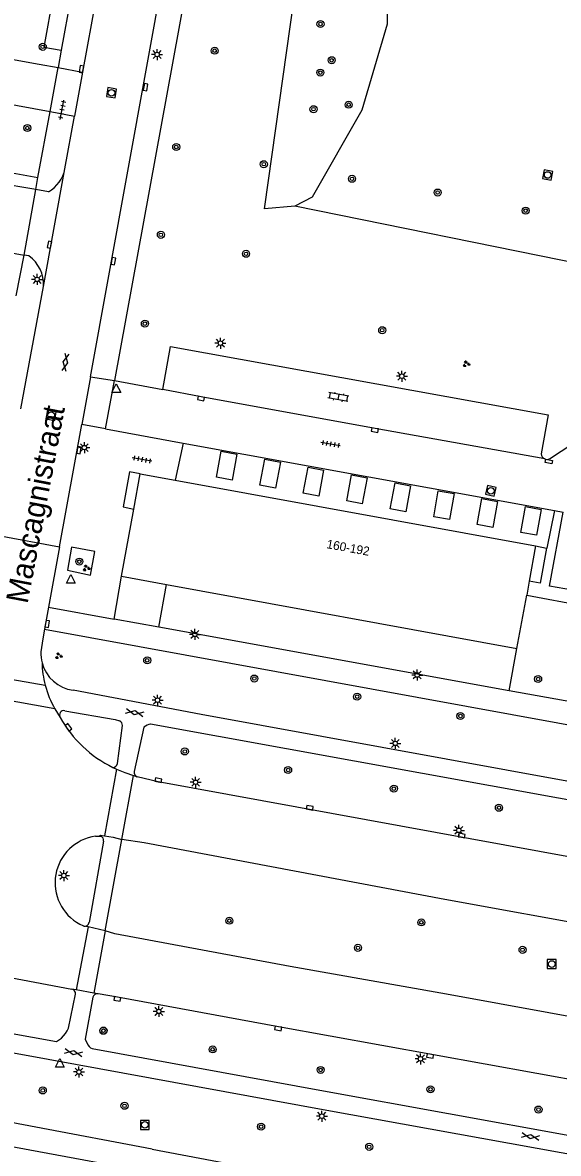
# Model space of a CAD drawing. Extents: x 132999 to 136000, y 398499 to 400501.
# Drawn here: x 133090.2 to 133150.9, y 399405.6 to 399533.7 of the extents above; entities that cross this region are included whole.
import ezdxf

# ---------------------------------------------------------------- set-up
doc = ezdxf.new("R2010")
doc.units = 0
for name, color, linetype in [('gg-afsc-erfafscheiding', 7, 'Continuous'), ('gg-anno-huisnummerreeks BGT', 7, 'Continuous'), ('gg-anno-openbare ruimte label', 7, 'Continuous'), ('gg-bbg-bijgebouw', 7, 'Continuous'), ('gg-bbg-hoofdgebouw', 7, 'Continuous'), ('gg-knt-trap', 7, 'Continuous'), ('gg-knt-verharding', 7, 'Continuous'), ('gg-knt-verharding nz', 7, 'Continuous'), ('gt-grn-groengrens', 7, 'Continuous'), ('gt-grn-groenlijn', 7, 'Continuous'), ('gt-grn-weggrens', 7, 'Continuous'), ('gt-grn-weggrens revisie', 7, 'Continuous'), ('gt-symb-boom', 7, 'Continuous'), ('gt-symb-gesloten verharding', 7, 'Continuous'), ('gt-symb-groenvak', 7, 'Continuous'), ('gt-symb-klinker verharding', 7, 'Continuous'), ('gt-symb-kolk', 7, 'Continuous'), ('gt-symb-kolk center center', 7, 'Continuous'), ('gt-symb-lichtmast', 7, 'Continuous'), ('gt-symb-rioolschacht', 7, 'Continuous'), ('gt-symb-tegel verharding', 7, 'Continuous'), ('gt-symb-waterafsluiter', 7, 'Continuous')]:
    doc.layers.add(name, color=color, linetype=linetype)

# ---------------------------------------------------------------- blocks, each defined once
blk = doc.blocks.new('gt0-BOOM')
at = {"layer": 'gt-symb-boom'}
for radius in [0.4, 0.2]:
    blk.add_circle((0, 0), radius, dxfattribs=at)
blk = doc.blocks.new('gt0-RS')
at = {"layer": 'gt-symb-rioolschacht'}
blk.add_lwpolyline([(-0.5, -0.5), (0.5, -0.5), (0.5, 0.5), (-0.5, 0.5)], close=True, dxfattribs=at)
blk.add_circle((0, 0), 0.375, dxfattribs=at)
blk = doc.blocks.new('gt0-KOLKCC')
at = {"layer": 'gt-symb-kolk center center'}
blk.add_lwpolyline([(-0.38, 0.2), (0.38, 0.2), (0.38, -0.2), (-0.38, -0.2)], close=True, dxfattribs=at)
blk = doc.blocks.new('gt0-GESVH1')
at = {"layer": 'gt-symb-gesloten verharding'}
for p, q in [((-0.99, -0.26), (0.01, 0.24)), ((0.01, -0.26), (-0.99, 0.24)), ((0.01, 0.24), (1.01, -0.26)), ((1.01, 0.24), (0.01, -0.26))]:
    blk.add_line(p, q, dxfattribs=at)
blk = doc.blocks.new('gt0-LMAST')
at = {"layer": 'gt-symb-lichtmast'}
for p, q in [((-0.18, 0.17), (-0.45, 0.44)), ((-0.01, 0.25), (-0.01, 0.62)), ((0.17, 0.17), (0.44, 0.44)), ((-0.26, 0), (-0.63, 0)), ((-0.18, -0.18), (-0.45, -0.45)), ((-0.01, -0.25), (-0.01, -0.63)), ((0.44, -0.45), (0.17, -0.18)), ((0.24, 0), (0.62, 0))]:
    blk.add_line(p, q, dxfattribs=at)
blk.add_circle((-0.01, 0), 0.25, dxfattribs=at)
blk = doc.blocks.new('gt0-GRVAK')
at = {"layer": 'gt-symb-groenvak'}
for p, q in [((-0.11, 0.19), (-0.23, 0.24)), ((-0.18, 0.15), (0.09, 0.15)), ((-0.09, 0.21), (-0.16, 0.32)), ((-0.05, 0.21), (-0.05, 0.39)), ((0, 0.21), (0.06, 0.32)), ((0.01, 0.19), (0.13, 0.24)), ((0.26, -0.05), (0.2, 0.06)), ((0.3, -0.05), (0.3, 0.13)), ((0.35, -0.05), (0.41, 0.06)), ((-0.24, -0.23), (-0.36, -0.18)), ((-0.32, -0.26), (-0.05, -0.26)), ((-0.23, -0.21), (-0.29, -0.09)), ((-0.18, -0.2), (-0.18, -0.02)), ((-0.14, -0.21), (-0.07, -0.09)), ((-0.12, -0.23), (0, -0.18)), ((0.24, -0.07), (0.12, -0.02)), ((0.17, -0.11), (0.44, -0.11)), ((0.37, -0.07), (0.49, -0.02))]:
    blk.add_line(p, q, dxfattribs=at)
blk = doc.blocks.new('gt0-KOLK')
at = {"layer": 'gt-symb-kolk'}
blk.add_lwpolyline([(0, 0), (0.37, 0), (0.37, 0.4), (-0.38, 0.4), (-0.38, 0), (0, 0)], dxfattribs=at)
blk = doc.blocks.new('gt0-TEG1')
at = {"layer": 'gt-symb-tegel verharding'}
for p, q in [((-1.12, 0), (1.12, 0)), ((-0.9, -0.25), (-0.9, 0.25)), ((-0.45, -0.25), (-0.45, 0.25)), ((0, -0.25), (0, 0.25)), ((0.45, -0.25), (0.45, 0.25)), ((0.9, -0.25), (0.9, 0.25))]:
    blk.add_line(p, q, dxfattribs=at)
blk = doc.blocks.new('gt0-KL1')
at = {"layer": 'gt-symb-klinker verharding'}
for p, q in [((-1.15, 0.3), (1.15, 0.3)), ((-1, -0.3), (-1, 0.3)), ((-0.5, 0.3), (-0.5, 0.45)), ((0, -0.3), (0, 0.3)), ((0.5, 0.3), (0.5, 0.45)), ((1, -0.3), (1, 0.3)), ((-1.15, -0.3), (1.15, -0.3)), ((-0.5, -0.45), (-0.5, -0.3)), ((0.5, -0.45), (0.5, -0.3))]:
    blk.add_line(p, q, dxfattribs=at)
blk = doc.blocks.new('gt0-WAFSL')
at = {"layer": 'gt-symb-waterafsluiter'}
for p, q in [((-0.5, -0.33), (0, 0.67)), ((0, 0.67), (0.5, -0.33)), ((0.5, -0.33), (-0.5, -0.33))]:
    blk.add_line(p, q, dxfattribs=at)

msp = doc.modelspace()

# ---------------------------------------------------------------- linework, layer by layer
at = {"layer": 'gg-afsc-erfafscheiding'}
for p, q in [((133105.61, 399465.18), (133106.49, 399470.02)), ((133145.3, 399457.98), (133146.18, 399462.77)), ((133140.78, 399396.72), (133077.97, 399408.34))]:
    msp.add_line(p, q, dxfattribs=at)
at = {"layer": 'gg-bbg-bijgebouw'}
for points in [[(133113.93, 399481.84), (133112.14, 399482.17), (133112.68, 399485.12), (133114.47, 399484.79), (133113.93, 399481.84)], [(133118.84, 399480.94), (133117.05, 399481.28), (133117.61, 399484.23), (133119.39, 399483.89), (133118.84, 399480.94)], [(133123.73, 399480.04), (133121.96, 399480.38), (133122.52, 399483.32), (133124.28, 399482.99), (133123.73, 399480.04)], [(133128.66, 399479.15), (133126.9, 399479.48), (133127.46, 399482.43), (133129.22, 399482.09), (133128.66, 399479.15)], [(133133.58, 399478.25), (133131.81, 399478.58), (133132.37, 399481.53), (133134.13, 399481.2), (133133.58, 399478.25)], [(133138.54, 399477.38), (133136.76, 399477.69), (133137.27, 399480.64), (133139.06, 399480.33), (133138.54, 399477.38)], [(133143.44, 399476.48), (133141.69, 399476.8), (133142.22, 399479.75), (133143.98, 399479.43), (133143.44, 399476.48)], [(133148.39, 399475.59), (133146.63, 399475.91), (133147.15, 399478.84), (133148.91, 399478.52), (133148.39, 399475.59)]]:
    msp.add_lwpolyline(points, dxfattribs=at)
at = {"layer": 'gg-bbg-hoofdgebouw'}
for p, q in [((133102.79, 399478.57), (133103.52, 399482.55)), ((133103.52, 399482.55), (133107.47, 399481.83)), ((133107.47, 399481.83), (133148.3, 399474.38)), ((133101.4, 399470.95), (133102.79, 399478.57)), ((133148.3, 399474.38), (133147.57, 399470.39)), ((133101.4, 399470.95), (133106.49, 399470.02)), ((133147.57, 399470.39), (133147.29, 399468.82)), ((133106.49, 399470.02), (133146.18, 399462.77)), ((133146.18, 399462.77), (133147.29, 399468.82))]:
    msp.add_line(p, q, dxfattribs=at)
at = {"layer": 'gg-knt-trap'}
msp.add_line((133148.3, 399474.38), (133149.53, 399474.15), dxfattribs=at)
for points in [[(133103.52, 399482.55), (133102.29, 399482.77), (133101.56, 399478.8), (133102.79, 399478.57)], [(133149.53, 399474.15), (133148.8, 399470.17), (133147.57, 399470.39)]]:
    msp.add_lwpolyline(points, dxfattribs=at)
at = {"layer": 'gg-knt-verharding'}
for p, q in [((133113.62, 399564.45), (133100.59, 399493.13)), ((133096.55, 399541.46), (133094.56, 399530.56)), ((133099.53, 399542.03), (133096.98, 399528.07)), ((133094.56, 399530.56), (133094.2, 399528.58)), ((133093.29, 399523.6), (133094.2, 399528.58)), ((133096.98, 399528.07), (133096.07, 399523.09)), ((133091.92, 399516.14), (133093.29, 399523.6)), ((133094.98, 399517.11), (133096.07, 399523.09)), ((133077, 399518.77), (133091.92, 399516.14)), ((133092.55, 399503.8), (133094.98, 399517.11)), ((133093.12, 399514.51), (133091.68, 399514.76)), ((133088.53, 399507.69), (133090.36, 399507.35)), ((133089.46, 399502.72), (133090.36, 399507.35)), ((133090.9, 399507.25), (133090.36, 399507.35)), ((133089.97, 399489.92), (133092.55, 399503.8)), ((133097.89, 399493.56), (133096.91, 399488.16)), ((133099.58, 399487.65), (133100.59, 399493.13)), ((133100.59, 399493.13), (133106.06, 399492.1)), ((133094.35, 399474.27), (133096.91, 399488.16)), ((133099.58, 399487.65), (133108.37, 399486.05)), ((133108.37, 399486.05), (133107.47, 399481.83)), ((133108.37, 399486.05), (133150.42, 399478.41)), ((133150.42, 399478.41), (133151.41, 399478.23)), ((133094.35, 399474.27), (133093.11, 399467.44)), ((133100.56, 399466.09), (133101.4, 399470.95)), ((133147.29, 399468.82), (133158.27, 399466.77)), ((133093.11, 399467.44), (133092.67, 399464.96)), ((133105.61, 399465.18), (133100.56, 399466.09)), ((133145.3, 399457.98), (133105.61, 399465.18)), ((133156.26, 399455.99), (133145.3, 399457.98)), ((133100.94, 399449.72), (133101.5, 399454.03)), ((133103.93, 399453.84), (133102.83, 399448.83)), ((133099.36, 399440.93), (133097.71, 399431.72)), ((133098.43, 399441.49), (133099, 399441.51)), ((133099.55, 399430.79), (133101.44, 399441.11)), ((133097.11, 399431.32), (133096.65, 399431.53)), ((133097.12, 399431.32), (133097.11, 399431.32)), ((133069.28, 399429.05), (133095.77, 399424.18)), ((133095.38, 399419.74), (133096.18, 399423.59)), ((133098.15, 399423.24), (133097.29, 399418.51))]:
    msp.add_line(p, q, dxfattribs=at)
for points in [[(133097.89, 399493.56), (133108.43, 399551.64), (133107.46, 399554.15), (133107.43, 399554.39)], [(133022.72, 399536.48), (133028.9, 399535.4), (133087.77, 399524.65), (133093.29, 399523.6)], [(133061.21, 399534.58), (133092.05, 399528.96), (133094.2, 399528.58)], [(133091.68, 399514.76), (133078.17, 399517.04), (133076.85, 399510), (133075.05, 399508.74)], [(133106.06, 399492.1), (133106.93, 399496.98), (133149.72, 399489.24), (133148.94, 399484.82)], [(133149.34, 399484.24), (133130.11, 399487.71), (133110.42, 399491.29), (133106.06, 399492.1)], [(133150.09, 399484.41), (133157.63, 399489.36), (133162.29, 399488.47)], [(133150.42, 399478.41), (133149.58, 399474.14), (133149.53, 399474.15)], [(133158.54, 399468.33), (133149.87, 399469.84), (133151.41, 399478.23)], [(133097.88, 399471.08), (133098.37, 399473.74), (133095.74, 399474.25), (133095.26, 399471.63), (133097.88, 399471.08)], [(133092.67, 399464.96), (133092.46, 399463.85), (133092.27, 399462.39)], [(133092.67, 399464.96), (133166.74, 399451.45), (133217.99, 399442.32)], [(133216.86, 399435.9), (133188.48, 399441), (133158.67, 399446.49), (133110.4, 399455.29), (133095.91, 399458.04)], [(133094.97, 399455.72), (133100.69, 399454.73), (133101.16, 399454.56)], [(133205.88, 399435.41), (133187.85, 399438.99), (133158.61, 399444.4), (133104.69, 399454.2)], [(133204.8, 399429.48), (133193.36, 399431.55), (133176.24, 399434.74), (133105.53, 399447.65), (133103.18, 399448.23)], [(133257.27, 399412.57), (133251.38, 399413.67), (133192.72, 399424.29), (133174.57, 399427.63), (133156.34, 399431.01), (133138.01, 399434.33), (133120.99, 399437.55), (133103.94, 399440.75), (133101.44, 399441.11)], [(133227.31, 399411.07), (133206.28, 399411.55), (133204.43, 399411.68), (133191.37, 399413.98), (133173.7, 399417.2), (133155.8, 399420.37), (133138.22, 399423.58), (133120.49, 399426.75), (133100.62, 399430.44), (133099.55, 399430.79)], [(133069.18, 399423.12), (133074.13, 399421.82), (133094.03, 399418.24), (133094.61, 399418.62), (133095.05, 399419.15), (133095.24, 399419.43), (133095.38, 399419.74)], [(133253.66, 399395.44), (133222.26, 399401.15), (133207.29, 399403.95), (133190.05, 399407.04), (133171.83, 399410.36), (133119.16, 399419.91), (133100.95, 399423.25), (133098.74, 399423.63)], [(133066.69, 399420.58), (133075.32, 399419.35), (133081.26, 399418.36), (133090.39, 399416.72)], [(133097.29, 399418.51), (133097.59, 399417.84), (133097.72, 399417.66), (133097.87, 399417.51), (133098.06, 399417.43), (133124.27, 399412.64), (133166.75, 399404.94), (133225.24, 399394.15), (133233.2, 399392.7)], [(133090.39, 399416.72), (133124.24, 399410.54), (133166.43, 399402.89), (133257.11, 399386.21)]]:
    msp.add_lwpolyline(points, dxfattribs=at)
for centre, radius, start, end in [((133091.02, 399517.98), 4.06, 301.2717, 347.6363), ((133088.56, 399504.01), 4, 356.9692, 54.0967), ((133149.6, 399484.86), 0.664, 183.1122, 247.2448), ((133149.6, 399484.86), 0.664, 247.2852, 317.512), ((133096.32, 399462.16), 4.06, 176.7525, 194.4497), ((133096.42, 399462.17), 4.16, 194.2461, 263.0078), ((133094.87, 399455.22), 0.504, 79.4081, 213.0402), ((133106.25, 399461.43), 13.46, 208.7872, 244.3469), ((133100.93, 399454.04), 0.567, 359.0896, 65.9512), ((133104.8, 399452.96), 1.24, 94.9709, 134.7685), ((133100.43, 399449.82), 0.521, 268.9622, 349.6046), ((133103.33, 399448.73), 0.518, 169.075, 252.3959), ((133099.18, 399436.22), 5.32, 98.0952, 241.6408), ((133098.88, 399441.03), 0.492, 348.0612, 76.3041), ((133097.22, 399431.8), 0.493, 258.712, 350.5965), ((133095.64, 399423.65), 0.539, 353.2908, 76.1402), ((133098.65, 399423.13), 0.508, 79.9633, 167.2355)]:
    msp.add_arc(centre, radius, start, end, dxfattribs=at)
at = {"layer": 'gg-knt-verharding nz'}
for p, q in [((133083.33, 399460.28), (133092.75, 399458.61)), ((133093.83, 399455.92), (133081.38, 399458.16)), ((133100.83, 399449.11), (133099.47, 399441.54)), ((133100.42, 399449.29), (133100.83, 399449.11)), ((133101.44, 399441.11), (133102.74, 399448.37)), ((133102.74, 399448.37), (133103.18, 399448.23)), ((133097.61, 399431.21), (133096.27, 399424.09)), ((133097.61, 399431.21), (133097.12, 399431.32)), ((133099.55, 399430.79), (133097.61, 399431.21)), ((133099.55, 399430.79), (133098.24, 399423.72)), ((133096.27, 399424.09), (133095.77, 399424.18)), ((133098.24, 399423.72), (133096.27, 399424.09)), ((133098.74, 399423.63), (133098.24, 399423.72))]:
    msp.add_line(p, q, dxfattribs=at)
for points in [[(133093.83, 399455.92), (133094.13, 399455.43), (133094.45, 399454.95)], [(133100.83, 399449.11), (133101.78, 399448.72), (133102.74, 399448.37)], [(133099, 399441.51), (133098.99, 399441.61), (133099.47, 399441.54)], [(133099.47, 399441.54), (133100.43, 399441.39), (133101.44, 399441.11)]]:
    msp.add_lwpolyline(points, dxfattribs=at)
for centre, radius, start, end in [((133103.49, 399461.43), 11.11, 181.4576, 194.7205), ((133103.69, 399461.46), 11.3, 194.6437, 209.3632)]:
    msp.add_arc(centre, radius, start, end, dxfattribs=at)
at = {"layer": 'gt-grn-groengrens'}
for points in [[(133121.01, 399512.89), (133117.6, 399512.57), (133123.04, 399551.18), (133131.21, 399549.7), (133131.5, 399533.5), (133128.63, 399523.75), (133122.98, 399513.9), (133121.01, 399512.89)], [(133080.84, 399539.34), (133093.69, 399537), (133092.59, 399530.92), (133094.56, 399530.56)], [(133104.88, 399406.03), (133078.47, 399411.01), (133077.97, 399408.34)], [(133104.88, 399406.03), (133141.26, 399399.17), (133140.78, 399396.72)]]:
    msp.add_lwpolyline(points, dxfattribs=at)
at = {"layer": 'gt-grn-groenlijn'}
msp.add_line((133165.15, 399503.93), (133121.01, 399512.89), dxfattribs=at)
at = {"layer": 'gt-grn-weggrens'}
for p, q in [((133094.2, 399528.58), (133096.98, 399528.07)), ((133093.29, 399523.6), (133096.07, 399523.09)), ((133091.68, 399514.76), (133091.92, 399516.14)), ((133090.36, 399507.35), (133091.68, 399514.76)), ((133097.89, 399493.56), (133100.59, 399493.13)), ((133099.58, 399487.65), (133096.91, 399488.16)), ((133093.11, 399467.44), (133100.56, 399466.09))]:
    msp.add_line(p, q, dxfattribs=at)
at = {"layer": 'gt-grn-weggrens revisie'}
msp.add_line((133087.41, 399475.55), (133094.35, 399474.27), dxfattribs=at)

# ---------------------------------------------------------------- block references
at = {"layer": 'gt-symb-boom'}
for p in [(133123.93, 399533.52), (133092.47, 399530.94), (133111.95, 399530.5), (133125.2, 399529.42), (133123.91, 399528.02), (133123.14, 399523.87), (133127.12, 399524.38), (133090.73, 399521.74), (133107.59, 399519.59), (133117.51, 399517.64), (133127.5, 399515.99), (133137.2, 399514.43), (133147.17, 399512.38), (133105.85, 399509.64), (133115.5, 399507.49), (133104.04, 399499.58), (133130.92, 399498.83), (133096.62, 399472.61), (133104.3, 399461.42), (133116.43, 399459.36), (133148.58, 399459.31), (133128.08, 399457.3), (133139.78, 399455.12), (133108.56, 399451.1), (133120.26, 399449), (133132.24, 399446.89), (133144.14, 399444.72), (133113.61, 399431.92), (133135.36, 399431.73), (133128.17, 399428.85), (133146.82, 399428.62), (133099.33, 399419.45), (133099.35, 399419.47), (133111.72, 399417.34), (133123.95, 399415.01), (133092.47, 399412.69), (133136.39, 399412.82), (133101.73, 399410.95), (133148.62, 399410.52), (133117.2, 399408.58), (133129.45, 399406.3)]:
    msp.add_blockref('gt0-BOOM', p, dxfattribs=at)
at = {"layer": 'gt-symb-gesloten verharding'}
for p, rotation in [((133095.05, 399495.2), -100.01793447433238), ((133102.87, 399455.5), -10.140793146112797), ((133095.95, 399416.99), -10.714643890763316), ((133147.71, 399407.47), -10.017934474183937)]:
    msp.add_blockref('gt0-GESVH1', p, dxfattribs=dict(at, rotation=rotation))
at = {"layer": 'gt-symb-groenvak'}
for p in [(133140.44, 399495), (133097.4, 399471.87), (133094.27, 399461.92)]:
    msp.add_blockref('gt0-GRVAK', p, dxfattribs=at)
at = {"layer": 'gt-symb-klinker verharding', "rotation": 169.9820655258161}
msp.add_blockref('gt0-KL1', (133125.95, 399491.26), dxfattribs=at)
at = {"layer": 'gt-symb-kolk'}
for p, rotation in [((133097.04, 399528.38), 79.21838326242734), ((133103.92, 399526.4), -101.13011108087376), ((133093.43, 399508.5), 79.10581701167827), ((133100.27, 399506.68), -100.30997039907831), ((133110.42, 399491.29), 169.69002960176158), ((133130.11, 399487.71), 169.80279442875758), ((133096.38, 399485.26), -99.55652761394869), ((133092.78, 399465.58), -100.23844255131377), ((133095.22, 399453.71), -53.73054324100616), ((133105.53, 399447.65), -10.344542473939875), ((133122.68, 399444.52), -10.369807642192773), ((133139.89, 399441.37), -10.328665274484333), ((133100.95, 399423.25), 169.9990324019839), ((133119.16, 399419.91), 169.999032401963), ((133136.37, 399416.79), 169.9990324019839)]:
    msp.add_blockref('gt0-KOLK', p, dxfattribs=dict(at, rotation=rotation))
at = {"layer": 'gt-symb-kolk center center', "rotation": -11.47848203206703}
msp.add_blockref('gt0-KOLKCC', (133149.8, 399483.96), dxfattribs=at)
at = {"layer": 'gt-symb-lichtmast'}
for p in [(133105.43, 399530.07), (133091.84, 399504.59), (133112.6, 399497.36), (133133.15, 399493.62), (133097.19, 399485.53), (133109.71, 399464.36), (133134.89, 399459.76), (133105.48, 399456.91), (133132.41, 399452.01), (133109.79, 399447.61), (133139.61, 399442.16), (133094.87, 399437.04), (133105.62, 399421.64), (133105.64, 399421.64), (133135.27, 399416.27), (133096.58, 399414.78), (133124.09, 399409.77)]:
    msp.add_blockref('gt0-LMAST', p, dxfattribs=at)
at = {"layer": 'gt-symb-rioolschacht'}
for p, rotation in [((133100.26, 399525.74), 80.33049474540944), ((133149.66, 399516.42), 168.70129979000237), ((133093.42, 399489.2), -100.71464389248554), ((133143.22, 399480.63), 165.93596329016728)]:
    msp.add_blockref('gt0-RS', p, dxfattribs=dict(at, rotation=rotation))
for p in [(133150.12, 399427.01), (133104.04, 399408.78)]:
    msp.add_blockref('gt0-RS', p, dxfattribs=at)
at = {"layer": 'gt-symb-tegel verharding'}
for p, rotation in [((133094.66, 399523.8), 79.2853561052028), ((133125.07, 399485.93), 169.9820655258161), ((133103.71, 399484.18), 169.9820655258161)]:
    msp.add_blockref('gt0-TEG1', p, dxfattribs=dict(at, rotation=rotation))
at = {"layer": 'gt-symb-waterafsluiter'}
for p in [(133100.8, 399492.09), (133095.65, 399470.49), (133094.41, 399415.65)]:
    msp.add_blockref('gt0-WAFSL', p, dxfattribs=at)

# ---------------------------------------------------------------- texts
at = {"layer": 'gg-anno-huisnummerreeks BGT'}
msp.add_text('160-192', height=1, rotation=349.7, dxfattribs=at).set_placement((133124.56, 399474.14))
at = {"layer": 'gg-anno-openbare ruimte label'}
msp.add_text('Mascagnistraat', height=2.5, rotation=79.2, dxfattribs=at).set_placement((133090.74, 399467.75))

doc.saveas('drawing.dxf')
